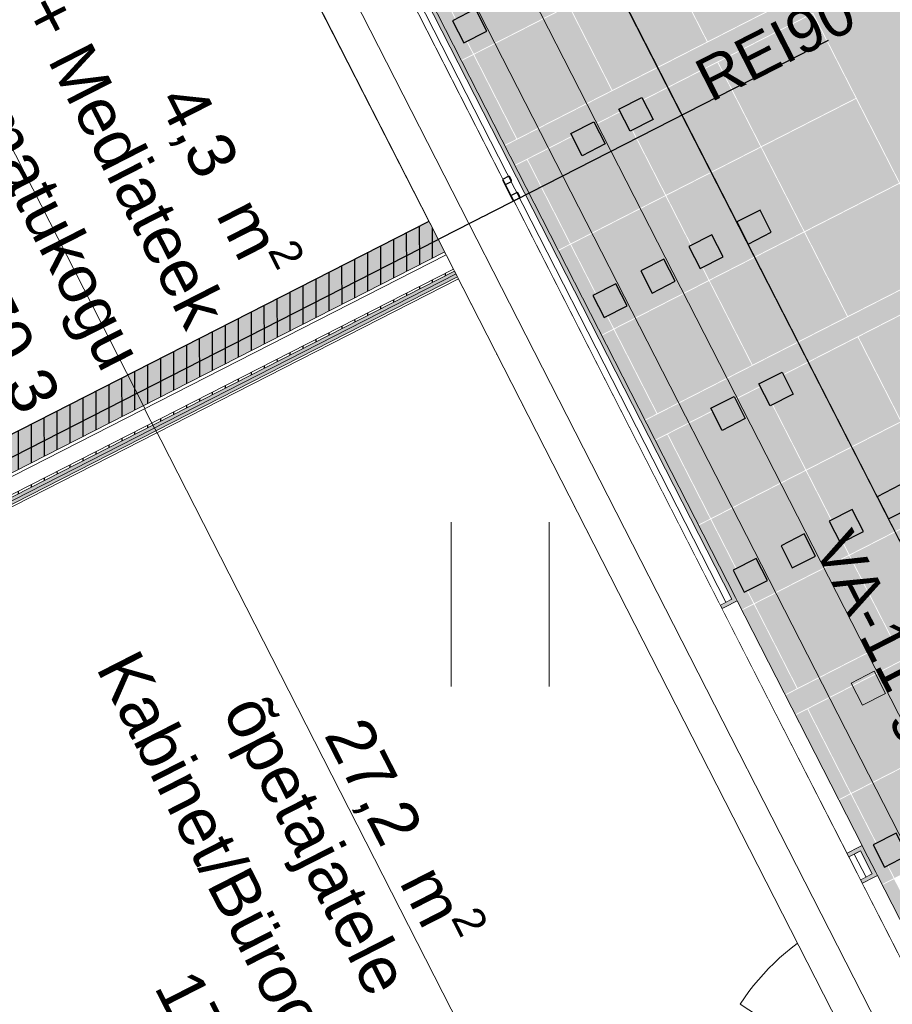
# Model space of a CAD drawing. Header units: metres. Extents: x 538891 to 1080079, y 6588829 to 13178720.
# Tile 452 of 656: x 539921.11 to 539925.15, y 6589175.6 to 6589180.17. Entities that reach past the tile are written whole.
import ezdxf

# ---------------------------------------------------------------- set-up
doc = ezdxf.new("R2010")
doc.units = ezdxf.units.M
doc.header["$LTSCALE"] = 0.4
doc.header["$PDMODE"] = 1
doc.header["$PDSIZE"] = -2
for name, pattern in [('DASHED', [52.916667, 26.458333, -26.458333]), ('Hidden Line', [48.902778, 35.277778, -13.625]), ('Triple Dashed', [92.604163, 66.145831, -26.458332])]:
    doc.linetypes.add(name, pattern=pattern)
for name, color, linetype in [('AR', 7, 'Continuous'), ('GEO', 7, 'Continuous'), ('KINO_GRID', 7, 'Continuous'), ('KINO_PINNAKATTED 2', 7, 'Continuous')]:
    doc.layers.add(name, color=color, linetype=linetype)
doc.styles.add('Arial', font='arial.ttf')
pattern_1 = [(0, (0, 0), (0, 0.075), [1e-05, -0.07499])]
pattern_2 = [(90, (0, 0), (-0.06, 0), [])]

# ---------------------------------------------------------------- blocks, each defined once
blk = doc.blocks.new('HEIN')
at = {"color": 7, "linetype": 'Continuous', "lineweight": 9}
for p, q in [((-0.4551, 0.7611), (-0.4551, -0.7611)), ((0.4551, 0.7611), (0.4551, -0.7611))]:
    blk.add_line(p, q, dxfattribs=at)

msp = doc.modelspace()

# ---------------------------------------------------------------- hatches: boundary and pattern name
at = {"layer": 'KINO_GRID', "linetype": 'Continuous', "lineweight": 0, "true_color": 0xe6e6e6}
msp.add_hatch(color=254, dxfattribs=at).paths.add_polyline_path([(539930.724, 6589168.7838), (539930.0284, 6589170.1466), (539927.4736, 6589175.1522), (539927.4281, 6589175.2413), (539927.4281, 6589175.2413), (539924.8732, 6589180.2469), (539918.1743, 6589193.3717), (539918.0853, 6589193.3262), (539930.6349, 6589168.7384)])
at = {"layer": 'KINO_PINNAKATTED 2', "linetype": 'Continuous', "lineweight": 0, "true_color": 0xdbccc4}
h = msp.add_hatch(color=254, dxfattribs=at)
h.paths.add_polyline_path([(539967.0537, 6589211.4088), (539962.2785, 6589208.9716), (539960.1138, 6589213.2128), (539960.1574, 6589213.3473), (539960.4697, 6589214.5825), (539957.6024, 6589213.1153), (539951.9214, 6589190.9537), (539951.9214, 6589190.9537), (539948.0999, 6589176.047), (539935.7422, 6589169.7397), (539935.7422, 6589169.7397), (539931.3068, 6589167.532), (539932.6288, 6589165.0519), (539947.1922, 6589172.4705), (539943.3726, 6589157.5796), (539932.7799, 6589152.1729), (539934.035, 6589149.7139), (539942.3482, 6589153.957), (539934.5152, 6589123.4149), (539912.8264, 6589112.0702), (539902.6168, 6589132.0734), (539901.5693, 6589131.5387), (539911.7845, 6589111.5252), (539898.8503, 6589104.7597), (539879.4769, 6589142.717), (539891.922, 6589149.0906), (539891.1946, 6589148.7193), (539890.5899, 6589149.9039), (539891.7748, 6589150.5087), (539892.3792, 6589149.3247), (539892.4679, 6589149.3701), (539900.9646, 6589132.7233), (539902.0122, 6589133.258), (539902.3164, 6589132.662), (539901.9667, 6589133.3471), (539932.6722, 6589149.0192), (539928.1215, 6589157.9349), (539933.2164, 6589160.5354), (539929.3159, 6589168.1774), (539930.6785, 6589168.8729), (539933.7737, 6589170.4527), (539926.6682, 6589184.3741), (539923.5728, 6589182.7942), (539928.7283, 6589172.6939), (539930.0284, 6589170.1466), (539925.2524, 6589167.7089), (539925.2978, 6589167.6198), (539920.4324, 6589165.1365), (539920.4324, 6589165.1365), (539917.2482, 6589163.5113), (539916.6628, 6589164.6579), (539910.3833, 6589161.4528), (539910.9686, 6589160.3061), (539904.5105, 6589157.0099), (539903.9258, 6589158.1569), (539894.1454, 6589153.165), (539890.8302, 6589159.6604), (539887.9627, 6589158.1968), (539891.8632, 6589150.5547), (539878.8635, 6589143.9188), (539875.59, 6589150.3324), (539874.692, 6589149.874), (539858.3249, 6589181.7138), (539870.9536, 6589188.1594), (539870.3464, 6589189.3428), (539856.8347, 6589182.4464), (539846.4252, 6589202.8212), (539859.9462, 6589209.7224), (539859.2512, 6589211.084), (539845.7366, 6589204.1706), (539823.2475, 6589248.2518), (539838.1247, 6589255.8451), (539859.9649, 6589213.0517), (539861.0759, 6589213.6249), (539839.2375, 6589256.4112), (539853.9616, 6589263.9128), (539860.1934, 6589251.703), (539861.4209, 6589252.3295), (539855.9412, 6589263.0656), (539918.3983, 6589294.9445), (539917.4891, 6589296.7252), (539909.8614, 6589292.8329), (539911.2717, 6589298.5181), (539909.7981, 6589298.5207), (539908.1735, 6589291.9714), (539857.1265, 6589265.917), (539856.3685, 6589267.4022), (539809.1504, 6589243.3021), (539810.0597, 6589241.5207), (539814.0524, 6589243.5586), (539825.8172, 6589238.7979), (539856.3911, 6589178.8962), (539857.2889, 6589179.3545), (539874.2092, 6589146.4386), (539875.0979, 6589146.8972), (539897.078, 6589103.8327), (539883.238, 6589096.5935), (539884.6809, 6589093.9634), (539900.4644, 6589102.1187), (540015.6515, 6589162.4696), (540002.6107, 6589165.5585), (540005.2683, 6589160.4235), (539958.3253, 6589135.8241), (539947.6806, 6589156.6795), (539959.0325, 6589162.4735), (539960.5288, 6589163.2373), (539960.5288, 6589163.2373), (539971.4851, 6589168.8293), (539973.2657, 6589169.7382), (539973.2657, 6589169.7382), (539984.2214, 6589175.33), (539986.0026, 6589176.2391), (539986.0026, 6589176.2391), (539994.7645, 6589180.7112), (539993.5098, 6589183.1695), (539975.9966, 6589174.2307), (539970.7504, 6589184.5092), (539988.2636, 6589193.448), (539987.659, 6589194.6326), (539971.4642, 6589186.3667), (539965.6133, 6589197.83), (539964.3841, 6589197.2024), (539970.2348, 6589185.7393), (539951.0404, 6589175.9424), (539950.7342, 6589176.5425), (539954.7971, 6589192.1738), (539954.8709, 6589192.4591), (539981.7628, 6589206.1848), (539981.1581, 6589207.3694), (539974.7897, 6589204.1189), (539972.1882, 6589209.213), (539970.5972, 6589208.401), (539969.297, 6589210.9484), (539967.7049, 6589210.1357)])
h.paths.add_polyline_path([(539908.4323, 6589141.4636), (539909.778, 6589138.8272), (539914.6437, 6589141.3106), (539913.2977, 6589143.9469)])
h.paths.add_polyline_path([(539968.1067, 6589205.6366), (539966.1583, 6589209.455), (539962.8831, 6589207.787), (539963.5332, 6589206.5133), (539960.349, 6589204.8881), (539963.6449, 6589198.4306), (539966.9182, 6589200.1013), (539973.2866, 6589203.3517), (539971.2909, 6589207.2619)])
h.paths.add_polyline_path([(539924.9602, 6589164.3488), (539921.6869, 6589162.6781), (539923.0325, 6589160.0417), (539926.3058, 6589161.7123)])
h.paths.add_polyline_path([(539901.8161, 6589134.7634), (539906.6828, 6589137.2474), (539904.037, 6589142.4312), (539899.1702, 6589139.9472)])
h.paths.add_polyline_path([(539974.8125, 6589173.6264), (539969.5659, 6589183.9046), (539951.6451, 6589174.7578), (539956.8912, 6589164.4793)])
h.paths.add_polyline_path([(539946.7091, 6589161.0569), (539946.6885, 6589160.8773), (539947.3386, 6589159.6036), (539955.3882, 6589163.7122), (539950.7933, 6589172.7176), (539949.6034, 6589172.1103), (539949.5452, 6589171.9683)])
h.paths.add_polyline_path([(539917.2687, 6589155.6066), (539918.6143, 6589152.9702), (539925.0718, 6589156.2661), (539923.7262, 6589158.9025)])
h.paths.add_polyline_path([(539905.1819, 6589147.832), (539906.5275, 6589145.1955), (539912.985, 6589148.4915), (539911.6394, 6589151.1279)])
h.paths.add_polyline_path([(539910.2956, 6589153.5407), (539913.5689, 6589155.2114), (539912.2233, 6589157.8478), (539908.95, 6589156.1771)])
h.paths.add_polyline_path([(539815.7403, 6589244.4201), (539824.8186, 6589240.7544), (539821.4581, 6589247.3385)])
h.paths.add_polyline_path([(539953.3771, 6589140.0196), (539945.4996, 6589155.4534), (539945.3405, 6589155.3728), (539937.5517, 6589125.0032), (539956.0917, 6589134.7009)])
h.paths.add_polyline_path([(539899.4864, 6589151.3469), (539896.2131, 6589149.6762), (539897.5587, 6589147.0398), (539900.832, 6589148.7105)])
h.paths.add_polyline_path([(539920.5185, 6589149.2378), (539921.8648, 6589146.6018), (539921.8648, 6589146.6018), (539922.5149, 6589145.3281), (539928.9724, 6589148.624), (539928.2768, 6589149.9868), (539926.6843, 6589149.1739), (539926.0339, 6589150.4475), (539924.4425, 6589149.6352), (539923.1423, 6589152.1826), (539919.869, 6589150.5119), (539920.5191, 6589149.2382)])
at = {"layer": 'KINO_PINNAKATTED 2', "linetype": 'Continuous', "lineweight": 0, "true_color": 0xd4dae2}
for points in [[(539923.1545, 6589179.9827), (539923.2074, 6589180.0097), (539923.0083, 6589180.3998), (539922.9554, 6589180.3728), (539923.0639, 6589180.1603)], [(539923.8046, 6589178.709), (539923.8575, 6589178.736), (539923.6584, 6589179.1262), (539923.6055, 6589179.0992), (539923.7139, 6589178.8867)], [(539924.4547, 6589177.4354), (539924.5076, 6589177.4624), (539924.3084, 6589177.8525), (539924.2556, 6589177.8255), (539924.364, 6589177.613)], [(539925.1048, 6589176.1617), (539925.1577, 6589176.1887), (539924.9585, 6589176.5788), (539924.9057, 6589176.5518), (539925.0141, 6589176.3393)]]:
    msp.add_hatch(color=254, dxfattribs=at).paths.add_polyline_path(points)

# ---------------------------------------------------------------- linework, layer by layer
at = {"layer": 'AR', "color": 250, "linetype": 'Continuous', "lineweight": 9, "true_color": 0x333333, "flags": 128}
msp.add_lwpolyline([(539916.9566, 6589191.4353), (539922.1482, 6589181.2636), (539922.0057, 6589181.1908), (539925.5829, 6589174.1823), (539925.5472, 6589174.1641), (539926.9117, 6589171.4925), (539909.979, 6589162.85)], dxfattribs=at)
msp.add_lwpolyline([(539916.9566, 6589191.4353), (539922.1482, 6589181.2636), (539922.0057, 6589181.1908), (539925.5829, 6589174.1823), (539925.5472, 6589174.1641), (539926.9117, 6589171.4925), (539909.979, 6589162.85)], dxfattribs=at)
msp.add_lwpolyline([(539916.9566, 6589191.4353), (539922.1482, 6589181.2636), (539922.0057, 6589181.1908), (539925.5829, 6589174.1823), (539925.5472, 6589174.1641), (539926.9117, 6589171.4925), (539909.979, 6589162.85)], dxfattribs=at)
msp.add_lwpolyline([(539916.9566, 6589191.4353), (539922.1482, 6589181.2636), (539922.0057, 6589181.1908), (539925.5829, 6589174.1823), (539925.5472, 6589174.1641), (539926.9117, 6589171.4925), (539909.979, 6589162.85)], dxfattribs=at)
msp.add_lwpolyline([(539916.9566, 6589191.4353), (539922.1482, 6589181.2636), (539922.0057, 6589181.1908), (539925.5829, 6589174.1823), (539925.5472, 6589174.1641), (539926.9117, 6589171.4925), (539909.979, 6589162.85)], dxfattribs=at)
msp.add_lwpolyline([(539916.9566, 6589191.4353), (539922.1482, 6589181.2636), (539922.0057, 6589181.1908), (539925.5829, 6589174.1823), (539925.5472, 6589174.1641), (539926.9117, 6589171.4925), (539909.979, 6589162.85)], dxfattribs=at)
at = {"layer": 'AR', "color": 7, "linetype": 'Continuous', "lineweight": 9, "flags": 128}
for points in [[(539923.0035, 6589179.2358), (539922.117, 6589180.9727), (539920.1486, 6589179.9681), (539921.0351, 6589178.2311)], [(539921.0351, 6589178.2311), (539923.0036, 6589179.2358), (539922.1176, 6589180.9715), (539920.1491, 6589179.9671)], [(539922.211, 6589172.8697), (539925.4175, 6589174.5063), (539923.14, 6589178.9686), (539915.7115, 6589175.1772), (539916.5935, 6589173.4493), (539920.4235, 6589175.4041), (539920.8154, 6589175.6041)]]:
    msp.add_lwpolyline(points, close=True, dxfattribs=at)
at = {"layer": 'AR', "color": 41, "linetype": 'Continuous', "lineweight": 25, "true_color": 0xecd9a6, "flags": 128}
msp.add_lwpolyline([(539921.0351, 6589178.2311), (539923.0036, 6589179.2358), (539922.1176, 6589180.9715), (539920.1491, 6589179.9671)], close=True, dxfattribs=at)
at = {"layer": 'AR', "color": 7, "linetype": 'Continuous', "lineweight": 9, "true_color": 0xfdf3d0, "flags": 128}
msp.add_lwpolyline([(539922.211, 6589172.8697), (539925.4175, 6589174.5063), (539923.14, 6589178.9686), (539915.7115, 6589175.1772), (539916.5935, 6589173.4493), (539920.4235, 6589175.4041), (539920.8154, 6589175.6041)], close=True, dxfattribs=at)
at = {"layer": 'AR', "color": 7, "linetype": 'Continuous', "lineweight": 5}
msp.add_point((539923.0036, 6589179.2358), dxfattribs=at)
at = {"layer": 'AR', "color": 254, "linetype": 'Continuous', "true_color": 0xe8e8e8}
msp.add_solid([(539925.0742, 6589176.2172), (539925.0196, 6589176.3241), (539925.0581, 6589176.2091), (539925.0036, 6589176.3159)], dxfattribs=at)
at = {"layer": 'KINO_GRID', "color": 254, "linetype": 'Continuous', "true_color": 0xe6e6e6}
for points in [[(539933.8191, 6589170.3636), (539933.9082, 6589170.4091), (539921.2695, 6589194.9514), (539921.3586, 6589194.9969)], [(539923.3573, 6589179.5855), (539923.4027, 6589179.4964), (539924.7387, 6589180.2906), (539924.7841, 6589180.2015)], [(539924.6574, 6589177.0381), (539924.7029, 6589176.9491), (539929.3121, 6589179.4139), (539929.3576, 6589179.3248)], [(539924.0073, 6589178.3118), (539924.0528, 6589178.2227), (539925.3888, 6589179.0169), (539925.4342, 6589178.9278)]]:
    msp.add_solid(points, dxfattribs=at)
at = {"layer": 'KINO_PINNAKATTED 2', "color": 254, "linetype": 'Continuous', "true_color": 0xd4dae2}
for points in [[(539924.2952, 6589180.0687), (539924.7333, 6589180.2923), (539924.0961, 6589180.4588), (539924.5342, 6589180.6824)], [(539923.211, 6589180.0115), (539923.649, 6589180.2351), (539923.0118, 6589180.4017), (539923.4499, 6589180.6253)], [(539923.8535, 6589179.8433), (539924.2916, 6589180.0669), (539923.6544, 6589180.2334), (539924.0925, 6589180.457)], [(539923.4119, 6589179.6179), (539923.85, 6589179.8415), (539923.2128, 6589180.008), (539923.6509, 6589180.2316)], [(539924.5434, 6589179.5824), (539924.9815, 6589179.806), (539924.3443, 6589179.9725), (539924.7824, 6589180.1961)], [(539923.3554, 6589179.589), (539923.4083, 6589179.616), (539923.1563, 6589179.9792), (539923.2092, 6589180.0062)], [(539924.1018, 6589179.357), (539924.5399, 6589179.5806), (539923.9026, 6589179.7471), (539924.3407, 6589179.9707)], [(539924.7444, 6589179.1887), (539925.1824, 6589179.4123), (539924.5452, 6589179.5788), (539924.9833, 6589179.8024)], [(539923.6601, 6589179.1315), (539924.0982, 6589179.3551), (539923.461, 6589179.5217), (539923.8991, 6589179.7453)], [(539924.3027, 6589178.9633), (539924.7408, 6589179.1869), (539924.1036, 6589179.3534), (539924.5417, 6589179.577)], [(539923.6037, 6589179.1027), (539923.6565, 6589179.1297), (539923.4045, 6589179.4928), (539923.4574, 6589179.5198)], [(539924.9453, 6589178.795), (539925.3834, 6589179.0186), (539924.7462, 6589179.1851), (539925.1843, 6589179.4087)], [(539923.861, 6589178.7379), (539924.2991, 6589178.9615), (539923.6619, 6589179.128), (539924.1, 6589179.3516)], [(539924.5036, 6589178.5696), (539924.9417, 6589178.7932), (539924.3045, 6589178.9597), (539924.7426, 6589179.1833)], [(539924.062, 6589178.3442), (539924.5001, 6589178.5678), (539923.8629, 6589178.7343), (539924.301, 6589178.9579)], [(539925.1935, 6589178.3087), (539925.6316, 6589178.5323), (539924.9944, 6589178.6988), (539925.4325, 6589178.9224)], [(539924.0055, 6589178.3154), (539924.0584, 6589178.3424), (539923.8064, 6589178.7055), (539923.8593, 6589178.7325)], [(539924.7518, 6589178.0833), (539925.1899, 6589178.3069), (539924.5527, 6589178.4734), (539924.9908, 6589178.697)], [(539924.3102, 6589177.8579), (539924.7483, 6589178.0815), (539924.1111, 6589178.248), (539924.5492, 6589178.4716)], [(539924.9528, 6589177.6896), (539925.3909, 6589177.9132), (539924.7537, 6589178.0797), (539925.1918, 6589178.3033)], [(539924.2537, 6589177.8291), (539924.3066, 6589177.856), (539924.0546, 6589178.2192), (539924.1075, 6589178.2462)], [(539924.5111, 6589177.4642), (539924.9492, 6589177.6878), (539924.312, 6589177.8543), (539924.7501, 6589178.0779)], [(539925.1537, 6589177.2959), (539925.5918, 6589177.5195), (539924.9546, 6589177.686), (539925.3927, 6589177.9096)], [(539924.7121, 6589177.0705), (539925.1502, 6589177.2941), (539924.5129, 6589177.4606), (539924.951, 6589177.6842)], [(539924.6556, 6589177.0417), (539924.7085, 6589177.0687), (539924.4565, 6589177.4319), (539924.5094, 6589177.4589)], [(539924.9603, 6589176.5842), (539925.3984, 6589176.8078), (539924.7612, 6589176.9743), (539925.1993, 6589177.1979)], [(539924.9038, 6589176.5554), (539924.9567, 6589176.5824), (539924.7047, 6589176.9455), (539924.7576, 6589176.9725)], [(539925.1612, 6589176.1905), (539925.5993, 6589176.4141), (539924.9621, 6589176.5806), (539925.4002, 6589176.8042)], [(539925.3057, 6589175.768), (539925.3586, 6589175.795), (539925.1066, 6589176.1582), (539925.1594, 6589176.1852)]]:
    msp.add_solid(points, dxfattribs=at)

# ---------------------------------------------------------------- block references
at = {"layer": 'GEO', "color": 8, "true_color": 0x7d7d7d, "xscale": 0.5, "yscale": 0.5, "zscale": 0.5}
msp.add_blockref('HEIN', (539923.3334, 6589177.4589), dxfattribs=at)

# ---------------------------------------------------------------- texts
at = {"layer": 'AR', "color": 7, "char_height": 0.22, "attachment_point": 1, "rotation": 297.0398, "line_spacing_factor": 1.004016, "style": 'Arial'}
for s, insert in [('Raamatukogu', (539920.818, 6589180.3287)), ('+ Mediateek', (539921.3081, 6589180.319)), ('\\A1;4,3{\\H0.9851x; } m{\\H0.9851x;\\H0.6667x;\\S2 ^ ;}', (539921.9945, 6589179.9249)), ('170.3', (539920.9551, 6589179.1096)), ('Kabinet/Büroo', (539921.6526, 6589177.2649)), ('õpetajatele', (539922.24, 6589177.0645)), ('\\A1;27,2{\\H0.9851x; } m{\\H0.9851x;\\H0.6667x;\\S2 ^ ;}', (539922.7667, 6589176.9831)), ('171', (539921.9221, 6589175.7861))]:
    msp.add_mtext(s, dxfattribs=dict(at, insert=insert))

# ---------------------------------------------------------------- next in the draw order: wipeouts: each hides what was drawn before it
at = {"color": 255, "linetype": 'Continuous', "lineweight": 5}
for points in [[(539915.7115, 6589175.1772), (539923.14, 6589178.9686), (539923.1354, 6589178.9775), (539915.707, 6589175.1861)], [(539925.0296, 6589176.1945), (539925.0581, 6589176.2091), (539925.0036, 6589176.3159), (539924.9751, 6589176.3014)]]:
    msp.add_wipeout(points, dxfattribs=at).dxf.layer = 'AR'

# ---------------------------------------------------------------- next in the draw order: wipeouts: each hides what was drawn before it
for points in [[(539915.707, 6589175.1861), (539923.1354, 6589178.9775), (539923.1286, 6589178.9908), (539915.7002, 6589175.1995)], [(539925.0296, 6589176.1945), (539924.9751, 6589176.3014), (539924.9466, 6589176.2869), (539925.0011, 6589176.18)]]:
    msp.add_wipeout(points, dxfattribs=at).dxf.layer = 'AR'

# ---------------------------------------------------------------- next in the draw order: hatches: boundary and pattern name
at = {"layer": 'AR', "linetype": 'Continuous', "lineweight": 25, "true_color": 0x848484}
h = msp.add_hatch(dxfattribs=at)
h.set_pattern_fill('GYPSUM_0001', color=252, style=0, pattern_type=2)
h.set_pattern_definition(pattern_1)
h.paths.add_polyline_path([(539915.707, 6589175.1861), (539923.1354, 6589178.9775), (539923.1286, 6589178.9908), (539915.7002, 6589175.1995)])

# ---------------------------------------------------------------- next in the draw order: wipeouts: each hides what was drawn before it
at = {"color": 255, "linetype": 'Continuous', "lineweight": 5}
msp.add_wipeout([(539925.0011, 6589176.18), (539924.9466, 6589176.2869), (539924.9199, 6589176.2732), (539924.9744, 6589176.1663)], dxfattribs=at).dxf.layer = 'AR'

# ---------------------------------------------------------------- next in the draw order: wipeouts: each hides what was drawn before it
for points in [[(539915.7002, 6589175.1995), (539923.1286, 6589178.9908), (539923.1218, 6589179.0042), (539915.6934, 6589175.2128)], [(539924.9744, 6589176.1663), (539924.9199, 6589176.2732), (539924.8504, 6589176.2378), (539924.7542, 6589176.1887), (539924.7417, 6589176.1823), (539924.7963, 6589176.0754), (539924.8087, 6589176.0818), (539924.9049, 6589176.1309)]]:
    msp.add_wipeout(points, dxfattribs=at).dxf.layer = 'AR'

# ---------------------------------------------------------------- next in the draw order: hatches: boundary and pattern name
at = {"layer": 'AR', "linetype": 'Continuous', "lineweight": 25, "true_color": 0x848484}
h = msp.add_hatch(dxfattribs=at)
h.set_pattern_fill('GYPSUM_0001', color=252, style=0, pattern_type=2)
h.set_pattern_definition(pattern_1)
h.paths.add_polyline_path([(539915.7002, 6589175.1995), (539923.1286, 6589178.9908), (539923.1218, 6589179.0042), (539915.6934, 6589175.2128)])
h = msp.add_hatch(dxfattribs=at)
h.set_pattern_fill('PLYWOOD_0001', color=252, style=0, pattern_type=2)
h.set_pattern_definition(pattern_2)
h.paths.add_polyline_path([(539924.5992, 6589176.1096), (539924.6538, 6589176.0027), (539924.7963, 6589176.0754), (539924.7417, 6589176.1823)])

# ---------------------------------------------------------------- next in the draw order: linework, layer by layer
at = {"layer": 'AR', "color": 254, "linetype": 'Continuous', "true_color": 0xcccccc}
msp.add_solid([(539924.5992, 6589176.1096), (539924.6538, 6589176.0027), (539924.7417, 6589176.1823), (539924.7963, 6589176.0754)], dxfattribs=at)

# ---------------------------------------------------------------- next in the draw order: wipeouts: each hides what was drawn before it
at = {"color": 255, "linetype": 'Continuous', "lineweight": 5}
for points in [[(539915.6934, 6589175.2128), (539923.1218, 6589179.0042), (539923.1172, 6589179.0131), (539915.6888, 6589175.2217)], [(539925.6615, 6589175.0665), (539925.0824, 6589176.2012), (539924.9131, 6589176.1148), (539924.9049, 6589176.1309), (539924.8087, 6589176.0818), (539924.6538, 6589176.0027), (539925.2493, 6589174.8359), (539925.4043, 6589174.915), (539925.5005, 6589174.9641), (539925.4923, 6589174.9801)]]:
    msp.add_wipeout(points, dxfattribs=at).dxf.layer = 'AR'

# ---------------------------------------------------------------- next in the draw order: hatches: boundary and pattern name
at = {"layer": 'AR', "linetype": 'Continuous', "lineweight": 25, "true_color": 0x848484}
h = msp.add_hatch(dxfattribs=at)
h.set_pattern_fill('PLYWOOD_0001', color=252, style=0, pattern_type=2)
h.set_pattern_definition(pattern_2)
h.paths.add_polyline_path([(539915.6934, 6589175.2128), (539923.1218, 6589179.0042), (539923.1172, 6589179.0131), (539915.6888, 6589175.2217)])
at = {"layer": 'AR', "linetype": 'Continuous', "lineweight": 0, "true_color": 0xe8e8e8}
msp.add_hatch(color=254, dxfattribs=at).paths.add_polyline_path([(539925.0824, 6589176.2012), (539925.0742, 6589176.2172), (539925.0581, 6589176.2091), (539924.9049, 6589176.1309), (539924.9131, 6589176.1148)])

# ---------------------------------------------------------------- next in the draw order: linework, layer by layer
at = {"layer": 'AR', "color": 7, "linetype": 'Continuous', "lineweight": 9}
for p, q in [((539925.0742, 6589176.2172), (539925.0824, 6589176.2012)), ((539925.0742, 6589176.2172), (539925.0824, 6589176.2012)), ((539925.0824, 6589176.2012), (539925.6615, 6589175.0665)), ((539924.7963, 6589176.0754), (539924.6538, 6589176.0027)), ((539924.8087, 6589176.0818), (539924.7963, 6589176.0754)), ((539924.6538, 6589176.0027), (539925.2493, 6589174.8359))]:
    msp.add_line(p, q, dxfattribs=at)

# ---------------------------------------------------------------- next in the draw order: wipeouts: each hides what was drawn before it
at = {"color": 255, "linetype": 'Continuous', "lineweight": 5}
msp.add_wipeout([(539915.6888, 6589175.2217), (539923.1172, 6589179.0131), (539923.0831, 6589179.0799), (539915.6547, 6589175.2885)], dxfattribs=at).dxf.layer = 'AR'

# ---------------------------------------------------------------- next in the draw order: hatches: boundary and pattern name
at = {"layer": 'AR', "linetype": 'Continuous', "lineweight": 25, "true_color": 0x848484}
h = msp.add_hatch(dxfattribs=at)
h.set_pattern_fill('PLYWOOD_0001', color=252, style=0, pattern_type=2)
h.set_pattern_definition(pattern_2)
h.paths.add_polyline_path([(539923.0036, 6589179.2358), (539915.5752, 6589175.4444), (539915.6479, 6589175.3019), (539923.0763, 6589179.0933)])

# ---------------------------------------------------------------- next in the draw order: linework, layer by layer
at = {"layer": 'AR', "color": 7, "linetype": 'Continuous', "lineweight": 9}
for p, q in [((539923.0036, 6589179.2358), (539915.5752, 6589175.4444)), ((539915.6479, 6589175.3019), (539923.0763, 6589179.0933)), ((539915.6547, 6589175.2885), (539923.0831, 6589179.0799)), ((539923.0831, 6589179.0799), (539923.0763, 6589179.0933)), ((539923.1172, 6589179.0131), (539923.0831, 6589179.0799)), ((539915.6888, 6589175.2217), (539923.1172, 6589179.0131)), ((539923.1218, 6589179.0042), (539923.1172, 6589179.0131)), ((539915.6934, 6589175.2128), (539923.1218, 6589179.0042)), ((539915.7002, 6589175.1995), (539923.1286, 6589178.9908)), ((539915.707, 6589175.1861), (539923.1354, 6589178.9775)), ((539915.7115, 6589175.1772), (539923.14, 6589178.9686)), ((539923.1286, 6589178.9908), (539923.1218, 6589179.0042)), ((539923.1354, 6589178.9775), (539923.1286, 6589178.9908))]:
    msp.add_line(p, q, dxfattribs=at)
at = {"layer": 'AR', "color": 7, "linetype": 'Continuous', "lineweight": 5}
for p in [(539923.0763, 6589179.0933), (539923.0831, 6589179.0799), (539923.1172, 6589179.0131), (539923.1218, 6589179.0042), (539923.1286, 6589178.9908), (539923.1354, 6589178.9775)]:
    msp.add_point(p, dxfattribs=at)
at = {"layer": 'AR', "color": 254, "linetype": 'Continuous', "true_color": 0xe8e8e8}
msp.add_solid([(539924.4241, 6589177.4909), (539922.4381, 6589181.382), (539924.408, 6589177.4828), (539922.422, 6589181.3738)], dxfattribs=at)
at = {"layer": 'AR', "color": 254, "linetype": 'Continuous', "true_color": 0xcccccc}
msp.add_solid([(539923.0036, 6589179.2358), (539915.5752, 6589175.4444), (539923.0763, 6589179.0933), (539915.6479, 6589175.3019)], dxfattribs=at)

# ---------------------------------------------------------------- next in the draw order: wipeouts: each hides what was drawn before it
at = {"color": 255, "linetype": 'Continuous', "lineweight": 5}
msp.add_wipeout([(539924.3795, 6589177.4682), (539924.408, 6589177.4828), (539922.422, 6589181.3738), (539922.3935, 6589181.3593)], dxfattribs=at).dxf.layer = 'AR'

# ---------------------------------------------------------------- next in the draw order: wipeouts: each hides what was drawn before it
msp.add_wipeout([(539924.3795, 6589177.4682), (539922.3935, 6589181.3593), (539922.365, 6589181.3447), (539924.351, 6589177.4537)], dxfattribs=at).dxf.layer = 'AR'

# ---------------------------------------------------------------- next in the draw order: wipeouts: each hides what was drawn before it
msp.add_wipeout([(539924.351, 6589177.4537), (539922.365, 6589181.3447), (539922.3383, 6589181.3311), (539924.3243, 6589177.44)], dxfattribs=at).dxf.layer = 'AR'

# ---------------------------------------------------------------- next in the draw order: wipeouts: each hides what was drawn before it
msp.add_wipeout([(539924.1462, 6589177.3491), (539924.1586, 6589177.3555), (539924.2548, 6589177.4046), (539924.3243, 6589177.44), (539922.3383, 6589181.3311), (539922.1602, 6589181.2402)], dxfattribs=at).dxf.layer = 'AR'

# ---------------------------------------------------------------- next in the draw order: hatches: boundary and pattern name
at = {"layer": 'AR', "linetype": 'Continuous', "lineweight": 25, "true_color": 0x848484}
h = msp.add_hatch(dxfattribs=at)
h.set_pattern_fill('PLYWOOD_0001', color=252, style=0, pattern_type=2)
h.set_pattern_definition(pattern_2)
h.paths.add_polyline_path([(539923.0036, 6589179.2358), (539923.1461, 6589179.3085), (539922.1602, 6589181.2402), (539922.0177, 6589181.1674)])
h = msp.add_hatch(dxfattribs=at)
h.set_pattern_fill('PLYWOOD_0001', color=252, style=0, pattern_type=2)
h.set_pattern_definition(pattern_2)
h.paths.add_polyline_path([(539923.0036, 6589179.2358), (539923.0763, 6589179.0933), (539923.2188, 6589179.166), (539923.1461, 6589179.3085)])
h = msp.add_hatch(dxfattribs=at)
h.set_pattern_fill('PLYWOOD_0001', color=252, style=0, pattern_type=2)
h.set_pattern_definition(pattern_2)
h.paths.add_polyline_path([(539924.0037, 6589177.2764), (539924.1462, 6589177.3491), (539923.2188, 6589179.166), (539923.0763, 6589179.0933)])

# ---------------------------------------------------------------- next in the draw order: linework, layer by layer
at = {"layer": 'AR', "color": 7, "linetype": 'Continuous', "lineweight": 9}
for p, q in [((539923.1461, 6589179.3085), (539922.1602, 6589181.2402)), ((539922.0177, 6589181.1674), (539923.0036, 6589179.2358)), ((539922.1177, 6589180.9715), (539923.0036, 6589179.2358)), ((539923.2188, 6589179.166), (539923.1461, 6589179.3085)), ((539923.0831, 6589179.0799), (539923.0763, 6589179.0933)), ((539923.1172, 6589179.0131), (539923.0831, 6589179.0799)), ((539923.1218, 6589179.0042), (539923.1172, 6589179.0131)), ((539923.1286, 6589178.9908), (539923.1218, 6589179.0042)), ((539923.1354, 6589178.9775), (539923.1286, 6589178.9908))]:
    msp.add_line(p, q, dxfattribs=at)
at = {"layer": 'AR', "color": 7, "linetype": 'Continuous', "lineweight": 5}
for p in [(539923.0036, 6589179.2358), (539923.1354, 6589178.9775)]:
    msp.add_point(p, dxfattribs=at)
at = {"layer": 'AR', "color": 254, "linetype": 'Continuous', "true_color": 0xcccccc}
for points in [[(539923.0036, 6589179.2358), (539923.1461, 6589179.3085), (539922.0177, 6589181.1674), (539922.1602, 6589181.2402)], [(539923.0036, 6589179.2358), (539923.0763, 6589179.0933), (539923.1461, 6589179.3085), (539923.2188, 6589179.166)], [(539924.0037, 6589177.2764), (539924.1462, 6589177.3491), (539923.0763, 6589179.0933), (539923.2188, 6589179.166)]]:
    msp.add_solid(points, dxfattribs=at)

# ---------------------------------------------------------------- next in the draw order: wipeouts: each hides what was drawn before it
at = {"color": 255, "linetype": 'Continuous', "lineweight": 5}
msp.add_wipeout([(539924.4323, 6589177.4749), (539924.263, 6589177.3885), (539924.2548, 6589177.4046), (539924.1586, 6589177.3555), (539924.0037, 6589177.2764), (539924.5992, 6589176.1096), (539924.7542, 6589176.1887), (539924.8504, 6589176.2378), (539924.8422, 6589176.2538), (539925.0114, 6589176.3402)], dxfattribs=at).dxf.layer = 'AR'

# ---------------------------------------------------------------- next in the draw order: hatches: boundary and pattern name
at = {"layer": 'AR', "linetype": 'Continuous', "lineweight": 0, "true_color": 0xe8e8e8}
for points in [[(539924.4241, 6589177.4909), (539924.408, 6589177.4828), (539924.2548, 6589177.4046), (539924.263, 6589177.3885), (539924.4323, 6589177.4749)], [(539925.0114, 6589176.3402), (539924.8422, 6589176.2538), (539924.8504, 6589176.2378), (539925.0036, 6589176.3159), (539925.0196, 6589176.3241)]]:
    msp.add_hatch(color=254, dxfattribs=at).paths.add_polyline_path(points)

# ---------------------------------------------------------------- next in the draw order: linework, layer by layer
at = {"layer": 'AR', "color": 7, "linetype": 'Continuous', "lineweight": 9}
for p, q in [((539924.351, 6589177.4537), (539922.365, 6589181.3447)), ((539924.3795, 6589177.4682), (539922.3935, 6589181.3593)), ((539924.408, 6589177.4828), (539922.422, 6589181.3738)), ((539924.4241, 6589177.4909), (539922.4381, 6589181.382)), ((539924.3243, 6589177.44), (539922.3383, 6589181.3311)), ((539924.1462, 6589177.3491), (539923.2188, 6589179.166)), ((539923.0763, 6589179.0933), (539924.0037, 6589177.2764)), ((539923.14, 6589178.9686), (539924.0037, 6589177.2764)), ((539924.408, 6589177.4828), (539924.2548, 6589177.4046)), ((539924.263, 6589177.3885), (539924.4323, 6589177.4749)), ((539924.4241, 6589177.4909), (539924.4323, 6589177.4749)), ((539924.4241, 6589177.4909), (539924.4323, 6589177.4749)), ((539925.0114, 6589176.3402), (539924.4323, 6589177.4749)), ((539924.2548, 6589177.4046), (539924.1586, 6589177.3555)), ((539924.2548, 6589177.4046), (539924.263, 6589177.3885)), ((539924.1462, 6589177.3491), (539924.0037, 6589177.2764)), ((539924.1586, 6589177.3555), (539924.1462, 6589177.3491)), ((539924.5992, 6589176.1096), (539924.0037, 6589177.2764)), ((539924.8422, 6589176.2538), (539925.0114, 6589176.3402)), ((539925.0036, 6589176.3159), (539924.8504, 6589176.2378)), ((539925.0581, 6589176.2091), (539925.0036, 6589176.3159)), ((539925.0196, 6589176.3241), (539925.0114, 6589176.3402)), ((539925.0196, 6589176.3241), (539925.0114, 6589176.3402)), ((539925.0742, 6589176.2172), (539925.0196, 6589176.3241)), ((539924.9744, 6589176.1663), (539924.9199, 6589176.2732)), ((539925.0011, 6589176.18), (539924.9466, 6589176.2869)), ((539925.0296, 6589176.1945), (539924.9751, 6589176.3014)), ((539924.8504, 6589176.2378), (539924.7542, 6589176.1887)), ((539924.8504, 6589176.2378), (539924.8422, 6589176.2538)), ((539924.7417, 6589176.1823), (539924.5992, 6589176.1096)), ((539924.7542, 6589176.1887), (539924.7417, 6589176.1823)), ((539924.7963, 6589176.0754), (539924.7417, 6589176.1823)), ((539925.0581, 6589176.2091), (539924.9049, 6589176.1309)), ((539924.9131, 6589176.1148), (539925.0824, 6589176.2012)), ((539924.5992, 6589176.1096), (539924.6538, 6589176.0027)), ((539924.5992, 6589176.1096), (539924.6538, 6589176.0027)), ((539924.9049, 6589176.1309), (539924.8087, 6589176.0818)), ((539924.9049, 6589176.1309), (539924.9131, 6589176.1148))]:
    msp.add_line(p, q, dxfattribs=at)

# ---------------------------------------------------------------- next in the draw order: wipeouts: each hides what was drawn before it
at = {"color": 255, "linetype": 'Continuous', "lineweight": 5}
for points in [[(539924.2548, 6589177.4046), (539924.1586, 6589177.3555), (539924.1996, 6589177.2753), (539924.2958, 6589177.3244)], [(539924.7542, 6589176.1887), (539924.8504, 6589176.2378), (539924.8095, 6589176.3179), (539924.7133, 6589176.2688)], [(539924.8087, 6589176.0818), (539924.861, 6589175.9793), (539924.9572, 6589176.0284), (539924.9049, 6589176.1309)]]:
    msp.add_wipeout(points, dxfattribs=at).dxf.layer = 'AR'

# ---------------------------------------------------------------- next in the draw order: linework, layer by layer
at = {"layer": 'AR', "color": 7, "linetype": 'Continuous', "lineweight": 9}
for p, q in [((539924.263, 6589177.3885), (539924.4323, 6589177.4749)), ((539924.2548, 6589177.4046), (539924.1586, 6589177.3555)), ((539924.2548, 6589177.4046), (539924.1586, 6589177.3555)), ((539924.1462, 6589177.3491), (539924.0037, 6589177.2764)), ((539924.1586, 6589177.3555), (539924.1462, 6589177.3491)), ((539924.8422, 6589176.2538), (539925.0114, 6589176.3402)), ((539924.8504, 6589176.2378), (539924.7542, 6589176.1887)), ((539924.8504, 6589176.2378), (539924.7542, 6589176.1887)), ((539924.7417, 6589176.1823), (539924.5992, 6589176.1096)), ((539924.7542, 6589176.1887), (539924.7417, 6589176.1823)), ((539924.9131, 6589176.1148), (539925.0824, 6589176.2012)), ((539924.9049, 6589176.1309), (539924.8087, 6589176.0818)), ((539924.9049, 6589176.1309), (539924.8087, 6589176.0818)), ((539924.7963, 6589176.0754), (539924.6538, 6589176.0027)), ((539924.8087, 6589176.0818), (539924.7963, 6589176.0754))]:
    msp.add_line(p, q, dxfattribs=at)

# ---------------------------------------------------------------- next in the draw order: wipeouts: each hides what was drawn before it
at = {"color": 255, "linetype": 'Continuous', "lineweight": 5}
for points in [[(539924.7133, 6589176.2688), (539924.8095, 6589176.3179), (539924.2958, 6589177.3244), (539924.1996, 6589177.2753)], [(539924.861, 6589175.9793), (539925.352, 6589175.0174), (539925.4482, 6589175.0665), (539924.9572, 6589176.0284)]]:
    msp.add_wipeout(points, dxfattribs=at).dxf.layer = 'AR'

# ---------------------------------------------------------------- next in the draw order: linework, layer by layer
at = {"layer": 'AR', "color": 7, "linetype": 'Continuous', "lineweight": 9}
for p, q in [((539924.2548, 6589177.4046), (539924.2958, 6589177.3244)), ((539924.1996, 6589177.2753), (539924.1586, 6589177.3555)), ((539924.2958, 6589177.3244), (539924.1996, 6589177.2753)), ((539924.2958, 6589177.3244), (539924.8095, 6589176.3179)), ((539924.7133, 6589176.2688), (539924.1996, 6589177.2753)), ((539924.7133, 6589176.2688), (539924.8095, 6589176.3179)), ((539924.8095, 6589176.3179), (539924.8504, 6589176.2378)), ((539924.7542, 6589176.1887), (539924.7133, 6589176.2688)), ((539924.9572, 6589176.0284), (539924.9049, 6589176.1309)), ((539924.8087, 6589176.0818), (539924.861, 6589175.9793)), ((539924.861, 6589175.9793), (539924.9572, 6589176.0284)), ((539925.4482, 6589175.0665), (539924.9572, 6589176.0284)), ((539924.861, 6589175.9793), (539925.352, 6589175.0174)), ((539925.352, 6589175.0174), (539924.4458, 6589175.605))]:
    msp.add_line(p, q, dxfattribs=at)
msp.add_arc((539925.352, 6589175.0174), 1.08, 117.0398, 147.0398, dxfattribs=at)

# ---------------------------------------------------------------- next in the draw order: texts
at = {"layer": 'AR', "color": 7, "insert": (539924.9628, 6589177.82), "char_height": 0.2, "attachment_point": 1, "rotation": 297.0398, "line_spacing_factor": 1.004016, "style": 'Arial'}
msp.add_mtext('VA-11-ga', dxfattribs=at)

# ---------------------------------------------------------------- next in the draw order: wipeouts: each hides what was drawn before it
at = {"color": 255, "linetype": 'Continuous', "lineweight": 5}
msp.add_wipeout([(539925.9608, 6589174.3064), (539922.3677, 6589181.3461), (539922.3588, 6589181.3415), (539925.9519, 6589174.3019)], dxfattribs=at).dxf.layer = 'AR'

# ---------------------------------------------------------------- next in the draw order: wipeouts: each hides what was drawn before it
msp.add_wipeout([(539925.9519, 6589174.3019), (539922.3588, 6589181.3415), (539922.2252, 6589181.2733), (539925.8182, 6589174.2337)], dxfattribs=at).dxf.layer = 'AR'

# ---------------------------------------------------------------- next in the draw order: wipeouts: each hides what was drawn before it
msp.add_wipeout([(539925.8182, 6589174.2337), (539922.2252, 6589181.2733), (539922.1628, 6589181.2415), (539925.7559, 6589174.2019)], dxfattribs=at).dxf.layer = 'AR'

# ---------------------------------------------------------------- next in the draw order: wipeouts: each hides what was drawn before it
msp.add_wipeout([(539925.7559, 6589174.2019), (539922.1628, 6589181.2415), (539922.1602, 6589181.2402), (539925.7532, 6589174.2005)], dxfattribs=at).dxf.layer = 'AR'

# ---------------------------------------------------------------- next in the draw order: wipeouts: each hides what was drawn before it
msp.add_wipeout([(539925.7532, 6589174.2005), (539922.1602, 6589181.2402), (539922.0177, 6589181.1674), (539925.6107, 6589174.1278)], dxfattribs=at).dxf.layer = 'AR'

# ---------------------------------------------------------------- next in the draw order: linework, layer by layer
at = {"layer": 'AR', "color": 251, "linetype": 'Triple Dashed', "lineweight": 9, "true_color": 0x575757}
for p, q in [((539928.7745, 6589168.2812), (539887.9296, 6589248.3062)), ((539927.2335, 6589167.4947), (539886.3887, 6589247.5197))]:
    msp.add_line(p, q, dxfattribs=at)
at = {"layer": 'AR', "color": 7, "linetype": 'Hidden Line', "lineweight": 9}
for p, q in [((539928.1879, 6589171.0612), (539917.2716, 6589192.4326)), ((539928.1879, 6589171.0612), (539917.2716, 6589192.4326)), ((539928.1879, 6589171.0612), (539917.2717, 6589192.4327)), ((539928.1879, 6589171.0612), (539917.2717, 6589192.4327)), ((539928.1879, 6589171.0612), (539917.2717, 6589192.4327)), ((539928.6858, 6589170.8999), (539917.7695, 6589192.2714)), ((539928.6858, 6589170.8999), (539917.7695, 6589192.2714)), ((539928.6858, 6589170.8999), (539917.7695, 6589192.2714)), ((539928.6858, 6589170.8999), (539917.7695, 6589192.2713)), ((539928.6858, 6589170.8999), (539917.7695, 6589192.2713)), ((539928.6858, 6589170.8999), (539923.128, 6589181.7806)), ((539928.1879, 6589171.0612), (539922.7985, 6589181.6123))]:
    msp.add_line(p, q, dxfattribs=at)
at = {"layer": 'AR', "color": 7, "linetype": 'Continuous', "lineweight": 9}
for p, q in [((539928.6859, 6589170.8999), (539921.8247, 6589184.3264)), ((539927.8516, 6589171.1702), (539921.2726, 6589184.0443))]:
    msp.add_line(p, q, dxfattribs=at)
at = {"layer": 'AR', "color": 251, "linetype": 'Continuous', "lineweight": 9, "true_color": 0x6a6a6a}
for p, q in [((539925.9608, 6589174.3064), (539922.3677, 6589181.3461)), ((539922.0177, 6589181.1674), (539925.6107, 6589174.1278))]:
    msp.add_line(p, q, dxfattribs=at)
at = {"layer": 'AR', "color": 235, "linetype": 'DASHED', "lineweight": 25, "true_color": 0xa6447a}
msp.add_line((539915.4282, 6589175.2631), (539924.988, 6589180.1424), dxfattribs=at)
at = {"layer": 'AR', "color": 1, "linetype": 'DASHED', "lineweight": 25, "true_color": 0xff0000}
for p, q in [((539923.3454, 6589179.4239), (539923.3917, 6589179.3331)), ((539923.3707, 6589179.4425), (539923.3476, 6589179.4307)), ((539923.3853, 6589179.4249), (539923.3774, 6589179.4403)), ((539923.3555, 6589179.4041), (539923.3831, 6589179.4181)), ((539923.4092, 6589179.3671), (539923.3816, 6589179.353)), ((539923.3985, 6589179.3309), (539923.4216, 6589179.3427)), ((539923.4238, 6589179.3495), (539923.4159, 6589179.3649))]:
    msp.add_line(p, q, dxfattribs=at)
at = {"layer": 'AR', "color": 8, "linetype": 'Continuous', "lineweight": 25, "true_color": 0x808080, "flags": 128}
for points in [[(539923.2195, 6589180.219), (539923.1126, 6589180.1644), (539923.1648, 6589180.062), (539923.2717, 6589180.1166)], [(539923.883, 6589179.7549), (539923.9899, 6589179.8094), (539924.0422, 6589179.707), (539923.9353, 6589179.6525)], [(539923.6603, 6589179.6412), (539923.7672, 6589179.6958), (539923.8195, 6589179.5934), (539923.7126, 6589179.5388)], [(539924.5379, 6589179.2864), (539924.431, 6589179.2318), (539924.4833, 6589179.1294), (539924.5901, 6589179.1839)], [(539924.3152, 6589179.1727), (539924.2083, 6589179.1182), (539924.2606, 6589179.0158), (539924.3675, 6589179.0703)], [(539924.0925, 6589179.0591), (539923.9856, 6589179.0045), (539924.0379, 6589178.9021), (539924.1448, 6589178.9567)], [(539923.8698, 6589178.9455), (539923.7629, 6589178.8909), (539923.8152, 6589178.7885), (539923.9221, 6589178.843)], [(539924.5331, 6589178.4812), (539924.64, 6589178.5358), (539924.6923, 6589178.4333), (539924.5854, 6589178.3788)], [(539924.3104, 6589178.3676), (539924.4173, 6589178.4221), (539924.4696, 6589178.3197), (539924.3627, 6589178.2651)], [(539925.1877, 6589178.0125), (539925.0808, 6589177.958), (539925.1331, 6589177.8556), (539925.2399, 6589177.9101)], [(539924.965, 6589177.8989), (539924.8581, 6589177.8444), (539924.9104, 6589177.7419), (539925.0173, 6589177.7965)], [(539924.7423, 6589177.7853), (539924.6354, 6589177.7307), (539924.6877, 6589177.6283), (539924.7946, 6589177.6828)], [(539924.5196, 6589177.6716), (539924.4128, 6589177.6171), (539924.465, 6589177.5146), (539924.5719, 6589177.5692)], [(539925.1699, 6589176.398), (539925.063, 6589176.3435), (539925.1153, 6589176.241), (539925.2222, 6589176.2956)]]:
    msp.add_lwpolyline(points, close=True, dxfattribs=at)
at = {"layer": 'AR', "color": 7, "linetype": 'Hidden Line', "lineweight": 9, "flags": 128}
msp.add_lwpolyline([(539924.9605, 6589177.0939), (539925.0674, 6589177.1484), (539925.1197, 6589177.046), (539925.0128, 6589176.9914)], close=True, dxfattribs=at)
at = {"layer": 'AR', "color": 1, "linetype": 'DASHED', "lineweight": 25, "true_color": 0xff0000}
for centre, start, end in [((539923.3498, 6589179.4262), 117.0398, 207.0398), ((539923.373, 6589179.438), 27.0398, 117.0398), ((539923.3809, 6589179.4226), 297.0398, 27.0398), ((539923.3962, 6589179.3354), 207.0398, 297.0398), ((539923.4115, 6589179.3626), 27.0398, 117.0398), ((539923.4194, 6589179.3472), 297.0398, 27.0398)]:
    msp.add_arc(centre, 0.005, start, end, dxfattribs=at)
at = {"layer": 'AR', "color": 9, "linetype": 'Continuous', "true_color": 0xc0c0c0}
for points in [[(539923.2195, 6589180.219), (539923.1126, 6589180.1644), (539923.2717, 6589180.1166), (539923.1648, 6589180.062)], [(539923.883, 6589179.7549), (539923.9353, 6589179.6525), (539923.9899, 6589179.8094), (539924.0422, 6589179.707)], [(539923.6603, 6589179.6412), (539923.7126, 6589179.5388), (539923.7672, 6589179.6958), (539923.8195, 6589179.5934)], [(539924.5379, 6589179.2864), (539924.431, 6589179.2318), (539924.5901, 6589179.1839), (539924.4833, 6589179.1294)], [(539924.3152, 6589179.1727), (539924.2083, 6589179.1182), (539924.3675, 6589179.0703), (539924.2606, 6589179.0158)], [(539924.0925, 6589179.0591), (539923.9856, 6589179.0045), (539924.1448, 6589178.9567), (539924.0379, 6589178.9021)], [(539923.8698, 6589178.9455), (539923.7629, 6589178.8909), (539923.9221, 6589178.843), (539923.8152, 6589178.7885)], [(539924.5331, 6589178.4812), (539924.5854, 6589178.3788), (539924.64, 6589178.5358), (539924.6923, 6589178.4333)], [(539924.3104, 6589178.3676), (539924.3627, 6589178.2651), (539924.4173, 6589178.4221), (539924.4696, 6589178.3197)], [(539925.1877, 6589178.0125), (539925.0808, 6589177.958), (539925.2399, 6589177.9101), (539925.1331, 6589177.8556)], [(539924.965, 6589177.8989), (539924.8581, 6589177.8444), (539925.0173, 6589177.7965), (539924.9104, 6589177.7419)], [(539924.7423, 6589177.7853), (539924.6354, 6589177.7307), (539924.7946, 6589177.6828), (539924.6877, 6589177.6283)], [(539924.5196, 6589177.6716), (539924.4128, 6589177.6171), (539924.5719, 6589177.5692), (539924.465, 6589177.5146)], [(539925.1699, 6589176.398), (539925.063, 6589176.3435), (539925.2222, 6589176.2956), (539925.1153, 6589176.241)]]:
    msp.add_solid(points, dxfattribs=at)

# ---------------------------------------------------------------- next in the draw order: texts
at = {"layer": 'AR', "color": 235, "true_color": 0xa6447a, "insert": (539924.2181, 6589179.9627), "char_height": 0.2, "attachment_point": 1, "rotation": 27.0398, "line_spacing_factor": 1.004016, "style": 'Arial'}
msp.add_mtext('REI90', dxfattribs=at)

doc.saveas('drawing.dxf')
